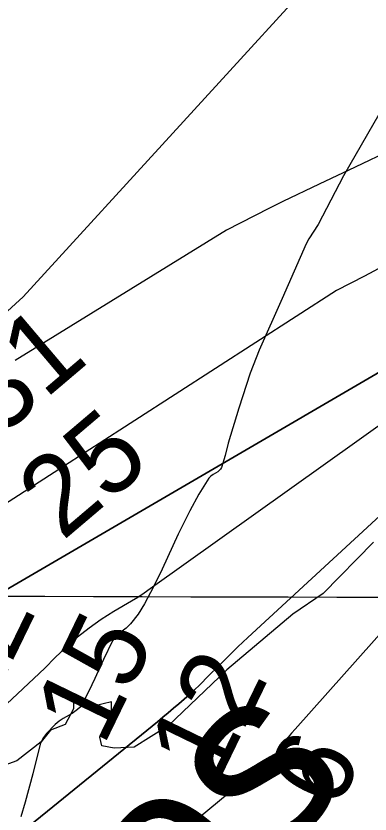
# Model space of a CAD drawing. Extents: x 3161665 to 3199565, y 885729 to 911164.
# Drawn here: x 3180910 to 3181206, y 903094 to 903762 of the extents above; entities that cross this region are included whole.
import ezdxf

# ---------------------------------------------------------------- set-up
doc = ezdxf.new("R2010")
doc.units = 0
for name, color, linetype in [('V-GRID-MAJR', 7, 'Continuous'), ('V-RIVR-EDGE', 7, 'Continuous'), ('V-RIVR-IDEN', 7, 'Continuous'), ('V-RIVR-RANG', 7, 'Continuous'), ('V-SITE-VEGE', 7, 'Continuous'), ('V-TOPO-DPTH', 7, 'Continuous'), ('V-TOPO-MAJR', 7, 'Continuous'), ('V-TOPO-MINR', 7, 'Continuous'), ('V-TOPO-WATR', 7, 'Continuous')]:
    doc.layers.add(name, color=color, linetype=linetype)

msp = doc.modelspace()

# ---------------------------------------------------------------- linework, layer by layer
at = {"layer": 'V-GRID-MAJR'}
msp.add_spline([(3165916.244, 903320.984), (3171139.73, 903304.649), (3176363.22, 903289.0750000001), (3181586.7120000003, 903274.26), (3186810.2060000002, 903260.204), (3192033.702, 903246.909), (3197257.2, 903234.373), (3197257.201, 903234.373)], degree=3, dxfattribs=at)
at = {"layer": 'V-RIVR-EDGE'}
msp.add_lwpolyline([(3181209.1578916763, 903321.4592545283), (3181166.957086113, 903278.3899562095), (3181141.550020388, 903261.1833210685), (3181086.3878582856, 903214.3683781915), (3181037.1620365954, 903167.5387564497), (3181008.515632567, 903149.8004606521), (3180991.783277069, 903148.7624937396), (3180981.5349359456, 903150.9465173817), (3180979.9332817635, 903157.96619574), (3180989.685992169, 903173.5925277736), (3180989.720687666, 903187.6238778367), (3180975.68133095, 903184.4205694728), (3180957.8883230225, 903190.9406137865), (3180957.865637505, 903181.7662695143), (3180950.817935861, 903168.8316018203), (3180938.393577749, 903164.0052881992), (3180930.8142154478, 903154.309958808), (3180910.266824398, 903138.1706483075), (3180896.223464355, 903133.3483380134), (3180885.41010152, 903125.2800172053), (3180875.1324026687, 903115.591360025), (3180849.1990140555, 903103.7827324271), (3180838.3683034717, 903088.6987365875)], dxfattribs=at)
at = {"layer": 'V-SITE-VEGE'}
msp.add_lwpolyline([(3181219.157000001, 903688.7109999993), (3181184.118000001, 903628.0829999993), (3181173.382000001, 903607.8259999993), (3181162.902000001, 903587.4359999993), (3181155.0360000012, 903575.4669999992), (3181152.773000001, 903571.2869999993), (3181132.791000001, 903525.5739999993), (3181113.353000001, 903482.0539999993), (3181105.927000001, 903462.9319999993), (3181096.512000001, 903433.6129999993), (3181087.485000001, 903404.1789999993), (3181084.782000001, 903394.0309999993), (3181081.871000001, 903383.9219999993), (3181081.060000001, 903382.4409999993), (3181078.865000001, 903380.4179999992), (3181074.761000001, 903377.9439999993), (3181072.846000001, 903376.5779999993), (3181071.332000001, 903374.8899999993), (3181062.942000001, 903361.4799999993), (3181055.182000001, 903347.6559999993), (3181045.603000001, 903328.2099999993), (3181031.976000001, 903298.7289999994), (3181024.937000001, 903284.0859999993), (3181017.404000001, 903269.6459999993), (3181011.883000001, 903261.1099999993), (3181005.632000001, 903253.0859999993), (3181001.864000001, 903249.4219999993), (3180995.497000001, 903244.5619999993), (3180992.652000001, 903241.8849999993), (3180990.442000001, 903238.7149999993), (3180982.947000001, 903223.0189999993), (3180975.660000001, 903207.2349999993), (3180970.573000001, 903196.6489999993), (3180965.258000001, 903186.1609999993), (3180963.261000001, 903183.2769999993), (3180961.084000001, 903181.1409999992), (3180956.597000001, 903177.9999999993), (3180949.210000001, 903173.7969999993), (3180945.679000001, 903171.4889999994), (3180942.538000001, 903168.7799999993), (3180935.126000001, 903161.1239999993), (3180932.023000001, 903156.9259999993), (3180929.945000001, 903152.2189999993), (3180923.649000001, 903127.4489999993), (3180917.214000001, 903103.6349999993), (3180913.690000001, 903091.4449999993)], dxfattribs=at)
at = {"layer": 'V-TOPO-DPTH'}
for points in [[(3179857.566111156, 902092.0908395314), (3180292.700124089, 902656.0233004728), (3180296.568024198, 902660.9489843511), (3180300.1934322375, 902666.0557866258), (3180303.657178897, 902671.2833344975), (3180307.0167042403, 902676.590545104), (3180310.3998026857, 902681.8825744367), (3180313.8182607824, 902687.1518318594), (3180317.2602919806, 902692.4059080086), (3180792.9678077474, 903170.6682267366), (3180844.521371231, 903222.2556608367), (3180856.059877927, 903233.9312680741), (3180867.510459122, 903245.6915353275), (3180878.829152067, 903257.5787926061), (3180890.059919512, 903269.5507099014), (3180901.300711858, 903281.5125511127), (3181399.0306752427, 903571.5072281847)], [(3181408.0455257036, 903521.6740697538), (3181103.8083110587, 903241.6442484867), (3181095.667776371, 903233.6466848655), (3181087.535087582, 903225.6411624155), (3181079.414167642, 903217.6237017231), (3181071.301093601, 903209.5982822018), (3181063.399023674, 903201.7700953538), (3181059.1933416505, 903197.7071695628), (3181054.9217195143, 903193.7166305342), (3181050.551187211, 903189.834671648), (3181046.114714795, 903186.0250995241), (3181041.626885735, 903182.2720893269), (3181037.1366176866, 903178.5220024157), (3181032.642691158, 903174.7763004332), (3181028.146325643, 903171.0335217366), (3180428.8632553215, 902684.8726414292), (3180426.1301886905, 902683.468529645), (3180423.344421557, 902682.1605756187), (3180419.909968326, 902680.6327233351), (3180417.7279053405, 902679.617417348), (3180413.4190999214, 902677.4709559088), (3180411.429475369, 902676.2076298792), (3179924.781710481, 902127.7941486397)], [(3181408.0455257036, 903521.6740697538), (3181103.8083110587, 903241.6442484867), (3181095.667776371, 903233.6466848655), (3181087.535087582, 903225.6411624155), (3181079.414167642, 903217.6237017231), (3181071.301093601, 903209.5982822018), (3181063.399023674, 903201.7700953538), (3181059.1933416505, 903197.7071695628), (3181054.9217195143, 903193.7166305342), (3181050.551187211, 903189.834671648), (3181046.114714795, 903186.0250995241), (3181041.626885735, 903182.2720893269), (3181037.1366176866, 903178.5220024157), (3181032.642691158, 903174.7763004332), (3181028.146325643, 903171.0335217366), (3180428.8632553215, 902684.8726414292), (3180426.1301886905, 902683.468529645), (3180423.344421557, 902682.1605756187), (3180419.909968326, 902680.6327233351), (3180417.7279053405, 902679.617417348), (3180413.4190999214, 902677.4709559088), (3180411.429475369, 902676.2076298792), (3179924.781710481, 902127.7941486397)]]:
    msp.add_lwpolyline(points, dxfattribs=at)
at = {"layer": 'V-TOPO-MAJR'}
msp.add_lwpolyline([(3181184.248488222, 903820.788071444), (3180915.5124230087, 903526.9708259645), (3180899.5300575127, 903512.1709849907)], dxfattribs=at)
at = {"layer": 'V-TOPO-MINR'}
for points in [[(3181224.2826340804, 903649.8362002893), (3181193.902926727, 903635.5755701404), (3181163.611494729, 903621.1283787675), (3181133.3789129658, 903606.5568132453), (3181121.621365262, 903600.84526529), (3181085.9334822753, 903582.6559429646), (3180908.7639589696, 903473.6452192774)], [(3181331.919141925, 903613.9452498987), (3181201.709745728, 903544.2200531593), (3181178.1222279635, 903532.1392370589), (3180805.9730625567, 903292.7532088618), (3180803.4194770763, 903290.4663587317), (3180800.902754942, 903288.1405470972), (3180798.441327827, 903285.7562932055), (3180796.016764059, 903283.3330778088), (3180792.5263432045, 903279.7717409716), (3180791.2064779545, 903278.4446885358), (3180788.5403108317, 903275.8170750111), (3180786.5009919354, 903273.8644662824), (3180784.3458590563, 903272.1629193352), (3180780.9516891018, 903269.2602556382), (3180779.0271400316, 903267.4476263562), (3180777.01840751, 903265.7287582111), (3180287.7866491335, 902728.0287603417), (3180273.3861984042, 902703.6277358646), (3180257.987579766, 902679.9219045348), (3179816.805672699, 902098.2606302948)], [(3181399.0306752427, 903571.5072281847), (3180901.300711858, 903281.5125511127), (3180890.059919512, 903269.5507099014), (3180878.829152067, 903257.5787926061), (3180867.510459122, 903245.6915353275), (3180856.059877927, 903233.9312680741), (3180844.521371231, 903222.2556608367), (3180792.9678077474, 903170.6682267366), (3180317.2602919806, 902692.4059080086), (3180313.8182607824, 902687.1518318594), (3180310.3998026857, 902681.8825744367), (3180307.0167042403, 902676.590545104), (3180303.657178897, 902671.2833344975), (3180300.1934322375, 902666.0557866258), (3180296.568024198, 902660.9489843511), (3180292.700124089, 902656.0233004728), (3179857.566111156, 902092.0908395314)], [(3181402.60496912, 903553.414354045), (3181022.0614336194, 903282.3501366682), (3181017.0150725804, 903278.6350755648), (3181011.793423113, 903275.170711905), (3181006.4549146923, 903271.8734798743), (3180991.7225279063, 903263.2642435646), (3180981.1152589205, 903256.5926981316), (3180970.830651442, 903249.4852866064), (3180961.030036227, 903241.7240759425), (3180951.55208252, 903233.5269991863), (3180942.5299376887, 903224.8033164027), (3180933.7883349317, 903215.8189172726), (3180371.590536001, 902688.6888821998), (3179895.6461158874, 902118.0753346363)], [(3181422.1470486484, 903477.1379799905), (3181143.5175870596, 903164.9246023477), (3181140.574694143, 903161.5190727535), (3181137.7065063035, 903158.053695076), (3181134.9503760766, 903154.4985452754), (3181132.268950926, 903150.8835473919), (3181129.675898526, 903147.2018268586), (3181127.1257654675, 903143.4911520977), (3180506.393122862, 902630.5797027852), (3180498.9047620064, 902625.0213867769), (3180491.8310097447, 902618.8266478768), (3180488.428344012, 902615.4557894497), (3179937.6476421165, 902095.1588358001)]]:
    msp.add_lwpolyline(points, dxfattribs=at)
at = {"layer": 'V-TOPO-WATR'}
msp.add_lwpolyline([(3179924.781710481, 902127.7941486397), (3180411.429475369, 902676.2076298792), (3180413.4190999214, 902677.4709559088), (3180417.7279053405, 902679.617417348), (3180419.909968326, 902680.6327233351), (3180423.344421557, 902682.1605756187), (3180426.1301886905, 902683.468529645), (3180428.8632553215, 902684.8726414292), (3181028.146325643, 903171.0335217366), (3181032.642691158, 903174.7763004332), (3181037.1366176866, 903178.5220024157), (3181041.626885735, 903182.2720893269), (3181046.114714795, 903186.0250995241), (3181050.551187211, 903189.834671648), (3181054.9217195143, 903193.7166305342), (3181059.1933416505, 903197.7071695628), (3181063.399023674, 903201.7700953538), (3181071.301093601, 903209.5982822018), (3181079.414167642, 903217.6237017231), (3181087.535087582, 903225.6411624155), (3181095.667776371, 903233.6466848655), (3181103.8083110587, 903241.6442484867), (3181408.0455257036, 903521.6740697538)], dxfattribs=at)

# ---------------------------------------------------------------- texts
at = {"layer": 'V-RIVR-IDEN'}
msp.add_text('Shreves', height=149.99970000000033, rotation=46.577269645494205, dxfattribs=at).set_placement((3180687.5655803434, 902589.4023471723))
at = {"layer": 'V-RIVR-RANG'}
for s, rotation, p in [('31', 40.31416666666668, (3180895.7919511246, 903408.2813765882)), ('25', 40.31416666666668, (3180948.498448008, 903321.8590480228)), ('22', 64.12111111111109, (3180883.6131500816, 903174.1610798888)), ('15', 64.12111111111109, (3180982.7569686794, 903149.532819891)), ('12', 64.12111111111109, (3181078.1814672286, 903117.9167404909)), ('6', 64.12111111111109, (3181178.194472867, 903095.2110970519))]:
    msp.add_text(s, height=67, rotation=rotation, dxfattribs=at).set_placement(p)

doc.saveas('drawing.dxf')
